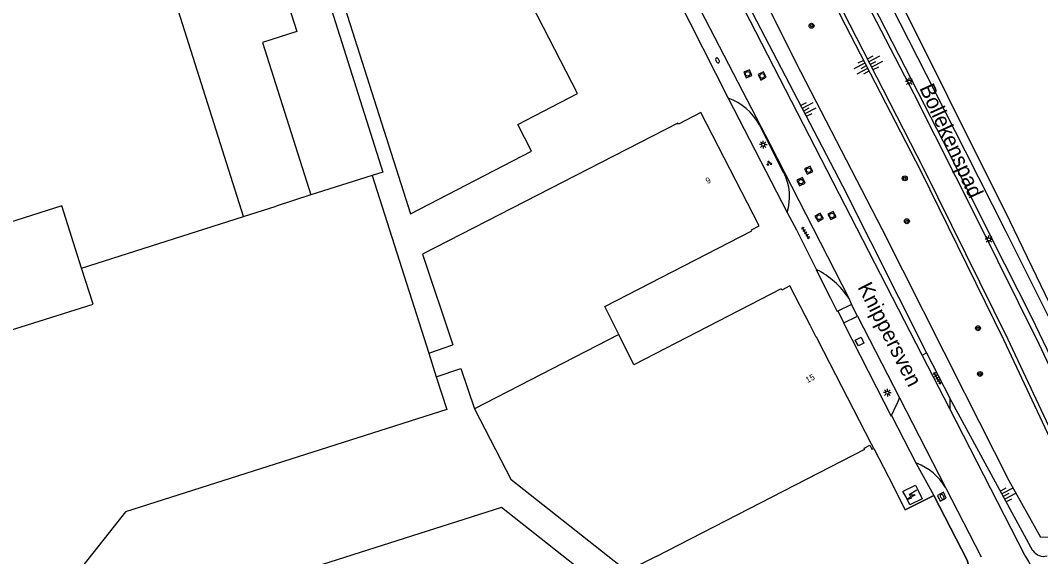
# Model space of a CAD drawing. Extents: x 136000 to 138005, y 398500 to 400500.
# Drawn here: x 136923.4 to 137090.3, y 398650.2 to 398738 of the extents above; entities that cross this region are included whole.
import ezdxf

# ---------------------------------------------------------------- set-up
doc = ezdxf.new("R2010")
doc.units = 0
for name, color, linetype in [('gg-afsc-hekwerk', 7, 'Continuous'), ('gg-afsc-muur', 7, 'Continuous'), ('gg-anno-huisnummerreeks BGT', 7, 'Continuous'), ('gg-anno-openbare ruimte label', 7, 'Continuous'), ('gg-bbg-gedigitaliseerde bebouwing', 7, 'Continuous'), ('gg-bbg-hoofdgebouw', 7, 'Continuous'), ('gg-bbg-lage trafo', 7, 'Continuous'), ('gg-bbg-tussenscheiding', 7, 'Continuous'), ('gg-knt-BGT kruinlijn', 7, 'Continuous'), ('gg-knt-bovenkant onderkant talud', 7, 'Continuous'), ('gg-knt-verharding', 7, 'Continuous'), ('gg-kntw-bovenkant insteek waterloop', 7, 'Continuous'), ('gt-grn-groengrens', 7, 'Continuous'), ('gt-grn-vlakafsluiter', 7, 'Continuous'), ('gt-symb-boom', 7, 'Continuous'), ('gt-symb-brandkraan', 7, 'Continuous'), ('gt-symb-groenvak', 7, 'Continuous'), ('gt-symb-lichtmast', 7, 'Continuous'), ('gt-symb-rioolschacht', 7, 'Continuous'), ('gt-symb-talud symbool', 7, 'Continuous'), ('gt-symb-tegel verharding', 7, 'Continuous'), ('gt-symb-trafo symbool', 7, 'Continuous')]:
    doc.layers.add(name, color=color, linetype=linetype)

# ---------------------------------------------------------------- blocks, each defined once
blk = doc.blocks.new('gt0-TEG1')
at = {"layer": 'gt-symb-tegel verharding'}
for p, q in [((-1.12, 0), (1.12, 0)), ((-0.9, -0.25), (-0.9, 0.25)), ((-0.45, -0.25), (-0.45, 0.25)), ((0, -0.25), (0, 0.25)), ((0.45, -0.25), (0.45, 0.25)), ((0.9, -0.25), (0.9, 0.25))]:
    blk.add_line(p, q, dxfattribs=at)
blk = doc.blocks.new('gt0-BR')
at = {"layer": 'gt-symb-brandkraan'}
for centre, radius, start, end in [((-0.24, 0), 0.206, 107.5669, 252.4331), ((0.6, -2.66), 3, 106.892, 107.5669), ((0, -0.69), 0.938, 73.108, 106.892), ((-0.6, -2.66), 3, 72.4331, 73.108), ((0.24, 0), 0.206, 287.567, 72.4331), ((0.6, 2.66), 3, 252.4331, 253.108), ((0, 0.69), 0.938, 253.108, 286.8921), ((-0.6, 2.66), 3, 286.8921, 287.567)]:
    blk.add_arc(centre, radius, start, end, dxfattribs=at)
blk = doc.blocks.new('gt0-BOOM')
at = {"layer": 'gt-symb-boom'}
for radius in [0.4, 0.2]:
    blk.add_circle((0, 0), radius, dxfattribs=at)
blk = doc.blocks.new('gt0-TALUD_1')
at = {"layer": 'gt-symb-talud symbool'}
for p, q in [((-1, -1), (-1, 0)), ((-0.5, -2), (-0.5, 0)), ((0, -1), (0, 0)), ((0.5, -2), (0.5, 0)), ((1, -1), (1, 0))]:
    blk.add_line(p, q, dxfattribs=at)
blk = doc.blocks.new('gt0-HSP')
at = {"layer": 'gt-symb-trafo symbool'}
for points in [[(0.77, 0.75), (-0.53, 0), (0.47, 0), (-0.83, -0.75)], [(-0.22, -0.24), (-0.83, -0.75), (-0.08, -0.48)]]:
    blk.add_lwpolyline(points, dxfattribs=at)
blk = doc.blocks.new('gt0-LMAST')
at = {"layer": 'gt-symb-lichtmast'}
for p, q in [((-0.18, 0.17), (-0.45, 0.44)), ((-0.01, 0.25), (-0.01, 0.62)), ((0.17, 0.17), (0.44, 0.44)), ((-0.26, 0), (-0.63, 0)), ((-0.18, -0.18), (-0.45, -0.45)), ((-0.01, -0.25), (-0.01, -0.63)), ((0.44, -0.45), (0.17, -0.18)), ((0.24, 0), (0.62, 0))]:
    blk.add_line(p, q, dxfattribs=at)
blk.add_circle((-0.01, 0), 0.25, dxfattribs=at)
blk = doc.blocks.new('gt0-RS')
at = {"layer": 'gt-symb-rioolschacht'}
blk.add_lwpolyline([(-0.5, -0.5), (0.5, -0.5), (0.5, 0.5), (-0.5, 0.5)], close=True, dxfattribs=at)
blk.add_circle((0, 0), 0.375, dxfattribs=at)
blk = doc.blocks.new('gt0-GRVAK')
at = {"layer": 'gt-symb-groenvak'}
for p, q in [((-0.11, 0.19), (-0.23, 0.24)), ((-0.18, 0.15), (0.09, 0.15)), ((-0.09, 0.21), (-0.16, 0.32)), ((-0.05, 0.21), (-0.05, 0.39)), ((0, 0.21), (0.06, 0.32)), ((0.01, 0.19), (0.13, 0.24)), ((0.26, -0.05), (0.2, 0.06)), ((0.3, -0.05), (0.3, 0.13)), ((0.35, -0.05), (0.41, 0.06)), ((-0.24, -0.23), (-0.36, -0.18)), ((-0.32, -0.26), (-0.05, -0.26)), ((-0.23, -0.21), (-0.29, -0.1)), ((-0.18, -0.2), (-0.18, -0.02)), ((-0.14, -0.21), (-0.07, -0.1)), ((-0.12, -0.23), (0, -0.18)), ((0.24, -0.07), (0.12, -0.02)), ((0.17, -0.11), (0.44, -0.11)), ((0.37, -0.07), (0.49, -0.02))]:
    blk.add_line(p, q, dxfattribs=at)

msp = doc.modelspace()

# ---------------------------------------------------------------- linework, layer by layer
at = {"layer": 'gg-afsc-hekwerk'}
for p, q in [((137062.99, 398667.97), (137065.39, 398663.29)), ((137068.15, 398657.88), (137072.84, 398660.24))]:
    msp.add_line(p, q, dxfattribs=at)
msp.add_lwpolyline([(137072.84, 398660.24), (137078.27, 398649.68), (137078.88, 398647.38), (137079.36, 398645.06), (137079.42, 398642.68), (137079.08, 398640.34), (137078.1, 398638.09), (137076.93, 398636.04), (137072.57, 398630.38)], dxfattribs=at)
at = {"layer": 'gg-afsc-muur'}
for p, q in [((137065.39, 398663.29), (137065.44, 398663.19)), ((137065.44, 398663.19), (137068.15, 398657.88))]:
    msp.add_line(p, q, dxfattribs=at)
msp.add_lwpolyline([(137045.61, 398603.33), (137049.09, 398600.48), (137049.38, 398600.25), (137068.62, 398625.24), (137072.57, 398630.38), (137076.93, 398636.04), (137078.1, 398638.09), (137079.08, 398640.34), (137079.42, 398642.68), (137079.36, 398645.06), (137078.88, 398647.38), (137078.27, 398649.68), (137072.84, 398660.24), (137068.15, 398657.88)], dxfattribs=at)
at = {"layer": 'gg-bbg-gedigitaliseerde bebouwing'}
for p, q in [((136990.21, 398683.57), (136994.17, 398684.9)), ((136991.44, 398679.7), (136995.46, 398681.04))]:
    msp.add_line(p, q, dxfattribs=at)
at = {"layer": 'gg-bbg-hoofdgebouw'}
for p, q in [((136959.92, 398705.95), (136943.76, 398756.92)), ((136980.95, 398712.64), (136990.21, 398683.57)), ((136970.94, 398709.46), (136965.25, 398707.65)), ((136959.92, 398705.95), (136965.25, 398707.65)), ((137052.57, 398688.16), (137049.27, 398694.56)), ((137023.74, 398681.66), (137021.29, 398686.6)), ((137062.64, 398668.65), (137053.86, 398685.76)), ((136995.46, 398681.04), (136997.67, 398674.44)), ((136997.67, 398674.44), (137003.67, 398662.84)), ((137062.99, 398667.97), (137062.64, 398668.65))]:
    msp.add_line(p, q, dxfattribs=at)
for points in [[(136968.56, 398764.98), (136987.22, 398706.4), (137006.99, 398716.65), (137004.75, 398721.02), (137014.54, 398726.05), (137007.12, 398740.48)], [(136966.56, 398764.35), (136982.71, 398713.17), (136980.95, 398712.64)], [(136960.3, 398762.37), (136968.65, 398736.22), (136963.02, 398734.43), (136970.94, 398709.46)], [(137021.29, 398686.6), (137019.01, 398691.2), (137043.05, 398703.58), (137042.97, 398703.73), (137044.25, 398704.4), (137034.7, 398722.96), (137031.03, 398721.07), (137030.95, 398721.22), (136989.2, 398699.77), (136994.17, 398684.9)], [(136933.39, 398697.5), (136930.17, 398707.67), (136913.04, 398702.25), (136908, 398718.17), (136899.4, 398715.46)], [(136926.27, 398639.58), (136926.21, 398639.52), (136926.07, 398639.5), (136922.35, 398642.92), (136922.15, 398642.7), (136922, 398642.84), (136922.12, 398642.98), (136921.43, 398643.62), (136916.3, 398650.09), (136913.61, 398655.1), (136911.47, 398660.55), (136910.15, 398666.17), (136909.03, 398671.73), (136906.84, 398682.61), (136935.3, 398691.59), (136933.39, 398697.5)], [(137049.27, 398694.56), (137047.97, 398693.89), (137047.87, 398694.08), (137023.74, 398681.66)], [(137053.86, 398685.76), (137053.62, 398686.22), (137053.57, 398686.2), (137052.57, 398688.16)], [(136991.44, 398679.7), (136993.15, 398674.34), (136977.39, 398669.32)], [(136977.39, 398669.32), (136940.61, 398657.6), (136928.91, 398642.75), (136929.05, 398642.64), (136928.92, 398642.48), (136928.71, 398642.64), (136926.27, 398639.58)], [(137027.39, 398650.29), (137061.52, 398667.85), (137061.42, 398668.03), (137062.35, 398668.51), (137062.7, 398667.82), (137062.99, 398667.97)], [(137027.39, 398650.29), (137022.62, 398647.84), (137003.67, 398662.84)], [(136981.17, 398595.92), (136998.4, 398617.83), (137002.78, 398614.34), (137023.89, 398641.03), (137002.12, 398658.3), (136972.82, 398648.96), (136974.38, 398644.14), (136956.18, 398621.21), (136955.97, 398621.37), (136955.75, 398621.08), (136956.09, 398620.91), (136953.58, 398617.79)]]:
    msp.add_lwpolyline(points, dxfattribs=at)
at = {"layer": 'gg-bbg-lage trafo'}
msp.add_line((137067.89, 398661), (137069.71, 398661.88), dxfattribs=at)
msp.add_lwpolyline([(137069.71, 398661.88), (137069.84, 398661.94), (137070.23, 398661.05), (137070.93, 398659.71), (137068.87, 398658.7), (137068.22, 398660.07), (137067.76, 398660.93), (137067.89, 398661)], dxfattribs=at)
at = {"layer": 'gg-bbg-tussenscheiding'}
for p, q in [((136980.95, 398712.64), (136970.94, 398709.46)), ((136933.39, 398697.5), (136959.92, 398705.95)), ((137021.29, 398686.6), (136997.67, 398674.44)), ((136990.21, 398683.57), (136991.44, 398679.7))]:
    msp.add_line(p, q, dxfattribs=at)
at = {"layer": 'gg-knt-BGT kruinlijn'}
for p in [(137071.63, 398683.63), (137089.01, 398651.22)]:
    msp.add_line(p, (137075.43, 398676.17), dxfattribs=at)
for points in [[(137029.34, 398766.02), (137043.79, 398737.99), (137057.88, 398710.97), (137071.63, 398683.63)], [(137047.34, 398760.37), (137059.01, 398737.41), (137071.12, 398713.81), (137084.87, 398685.97), (137098.78, 398656.3), (137098.22, 398655.99), (137084.24, 398685.73), (137070.69, 398713.43), (137058.39, 398737.25), (137046.87, 398759.88)]]:
    msp.add_lwpolyline(points, dxfattribs=at)
msp.add_arc((137090.79, 398652.44), 2.15, 214.3676, 285.4786, dxfattribs=at)
at = {"layer": 'gg-knt-bovenkant onderkant talud'}
for points in [[(137048.98, 398765.6), (137059.49, 398745.46), (137069.52, 398726.03), (137079.8, 398705.65), (137090.02, 398684.98), (137097.31, 398669.48), (137103.49, 398654.77)], [(137093, 398653.49), (137090.29, 398653.38), (137085.15, 398662.64), (137077.87, 398677.03), (137064.37, 398703.88), (137051.07, 398729.6), (137041.33, 398748.99)]]:
    msp.add_lwpolyline(points, dxfattribs=at)
at = {"layer": 'gg-knt-verharding'}
for p, q in [((137070.91, 398683.23), (137027.18, 398768.4)), ((137030.06, 398743.32), (137039.19, 398725.32)), ((137039.19, 398725.32), (137048.83, 398706.58)), ((137048.25, 398713.15), (137044.29, 398720.94)), ((137048.83, 398706.58), (137050.33, 398703.73)), ((137050.33, 398703.73), (137053.64, 398697.22)), ((137053.58, 398697.19), (137053.64, 398697.22)), ((137059.37, 398691.51), (137057.12, 398690.42)), ((137058.89, 398692.55), (137059.37, 398691.51)), ((137060.34, 398689.63), (137059.37, 398691.51)), ((137057.12, 398690.42), (137057.03, 398690.37)), ((137058.09, 398688.53), (137060.34, 398689.63)), ((137060.34, 398689.63), (137067.18, 398676.24)), ((137058.06, 398688.52), (137058.09, 398688.53)), ((137070.91, 398683.23), (137071.63, 398683.63)), ((137075.43, 398674.43), (137070.91, 398683.23)), ((137067.04, 398675.81), (137067.18, 398676.24)), ((137067.18, 398676.24), (137074.72, 398661.57)), ((137075.43, 398676.17), (137075.43, 398674.43)), ((137065.87, 398673.35), (137066.72, 398675.1)), ((137087.71, 398650.51), (137075.43, 398674.43)), ((137069.99, 398665.54), (137069.9, 398665.49)), ((137074.72, 398661.57), (137080.55, 398650.21))]:
    msp.add_line(p, q, dxfattribs=at)
for points in [[(137105.24, 398652.95), (137100.3, 398664.96), (137095.1, 398676.3), (137088.82, 398689.42), (137082.23, 398702.45), (137075.35, 398716.24), (137069.21, 398728.24), (137062.8, 398740.81), (137055.72, 398754.67)], [(137029.39, 398749.98), (137046.03, 398717.7), (137058.89, 398692.55)], [(137062.92, 398746.16), (137071.56, 398729.17), (137077.89, 398716.74), (137084.61, 398703.49), (137092, 398688.62), (137097.73, 398676.63), (137102.85, 398665.39), (137107.65, 398653.83)], [(137053.58, 398697.19), (137055.94, 398692.58), (137057.03, 398690.37)], [(137058.06, 398688.52), (137063.42, 398677.95), (137065.82, 398673.25), (137065.87, 398673.35)], [(137060.92, 398686.18), (137061.37, 398685.21), (137060.48, 398684.76), (137059.96, 398685.71), (137060.92, 398686.18)], [(137073.39, 398660.27), (137073.87, 398659.32), (137074.85, 398659.82), (137074.37, 398660.78), (137073.39, 398660.27)]]:
    msp.add_lwpolyline(points, dxfattribs=at)
for centre, radius, start, end in [((137035.94, 398716.39), 9.51, 28.5915, 69.9691), ((137040.41, 398709.15), 8.81, 342.9666, 27.0075), ((137047.81, 398685.38), 13.2, 32.918, 63.7662), ((137060.96, 398678.07), 6.49, 332.7191, 339.6096), ((137066.78, 398656.92), 9.19, 30.3188, 69.5735), ((137075.81, 398643.04), 14.05, 11.6859, 32.1176)]:
    msp.add_arc(centre, radius, start, end, dxfattribs=at)
at = {"layer": 'gg-kntw-bovenkant insteek waterloop'}
msp.add_lwpolyline([(137113.53, 398663.82), (137111.9, 398661.82), (137111.79, 398660.97), (137112.49, 398657.83), (137112.23, 398656.41), (137110.01, 398655.18), (137108.82, 398655.53), (137107.65, 398657.67), (137102.59, 398669.18), (137093.95, 398687.1), (137085.27, 398705.21), (137064.98, 398746.02), (137063.57, 398749.09), (137062.2, 398751.06), (137058.35, 398758.26)], dxfattribs=at)
at = {"layer": 'gt-grn-groengrens'}
msp.add_line((137069.9, 398665.49), (137072.84, 398660.24), dxfattribs=at)
at = {"layer": 'gt-grn-vlakafsluiter'}
for p, q in [((137057.12, 398690.42), (137058.09, 398688.53)), ((137065.87, 398673.35), (137069.9, 398665.49))]:
    msp.add_line(p, q, dxfattribs=at)

# ---------------------------------------------------------------- block references
at = {"layer": 'gt-symb-boom'}
for p in [(137052.82, 398737.17), (137068.06, 398712.19), (137068.41, 398705.16), (137080.03, 398687.64), (137080.36, 398680.16)]:
    msp.add_blockref('gt0-BOOM', p, dxfattribs=at)
at = {"layer": 'gt-symb-brandkraan'}
for p, rotation in [((137037.43, 398731.49), 117.59036953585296), ((137074.19, 398660.03), -60.127178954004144)]:
    msp.add_blockref('gt0-BR', p, dxfattribs=dict(at, rotation=rotation))
at = {"layer": 'gt-symb-groenvak'}
msp.add_blockref('gt0-GRVAK', (137045.87, 398714.64), dxfattribs=at)
at = {"layer": 'gt-symb-lichtmast'}
for p in [(137068.81, 398728.02), (137044.91, 398717.7), (137081.84, 398702.21), (137065.22, 398677.1)]:
    msp.add_blockref('gt0-LMAST', p, dxfattribs=at)
at = {"layer": 'gt-symb-rioolschacht'}
for p, rotation in [((137042.38, 398729.3), -67.17745934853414), ((137044.74, 398728.95), -62.794083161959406), ((137052.34, 398713.53), -64.10085101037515), ((137051.08, 398711.64), -65.35690478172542), ((137054.06, 398705.81), -59.743562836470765), ((137056.15, 398706.1), -60.923136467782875)]:
    msp.add_blockref('gt0-RS', p, dxfattribs=dict(at, rotation=rotation))
at = {"layer": 'gt-symb-talud symbool', "xscale": 0.9996124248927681}
for p, yscale, rotation in [((137061.8, 398730.65), 0.9996124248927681, -62.66592414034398), ((137062.39, 398730.82), 0.9996124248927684, 117.33407585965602), ((137051.5, 398723.2), 0.9996124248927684, 117.33407585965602), ((137084.18, 398660.1), 0.9996124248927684, 117.33407585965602)]:
    msp.add_blockref('gt0-TALUD_1', p, dxfattribs=dict(at, yscale=yscale, rotation=rotation))
at = {"layer": 'gt-symb-tegel verharding'}
for p, rotation in [((137051.85, 398703.23), 120.6689266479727), ((137073.37, 398679.44), 120.66892664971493)]:
    msp.add_blockref('gt0-TEG1', p, dxfattribs=dict(at, rotation=rotation))
at = {"layer": 'gt-symb-trafo symbool'}
msp.add_blockref('gt0-HSP', (137069.29, 398660.36), dxfattribs=at)

# ---------------------------------------------------------------- texts
at = {"layer": 'gg-anno-huisnummerreeks BGT'}
for s, rotation, p in [('9', 27.3, (137035.8, 398711.23)), ('15', 27.2, (137052.14, 398678.64))]:
    msp.add_text(s, height=1, rotation=rotation, dxfattribs=at).set_placement(p)
at = {"layer": 'gg-anno-openbare ruimte label'}
for s, rotation, p in [('Bollekenspad', 294.4, (137070.41, 398726.98)), ('Knippersven', 297.1, (137060.28, 398694.37))]:
    msp.add_text(s, height=2.5, rotation=rotation, dxfattribs=at).set_placement(p)

doc.saveas('drawing.dxf')
